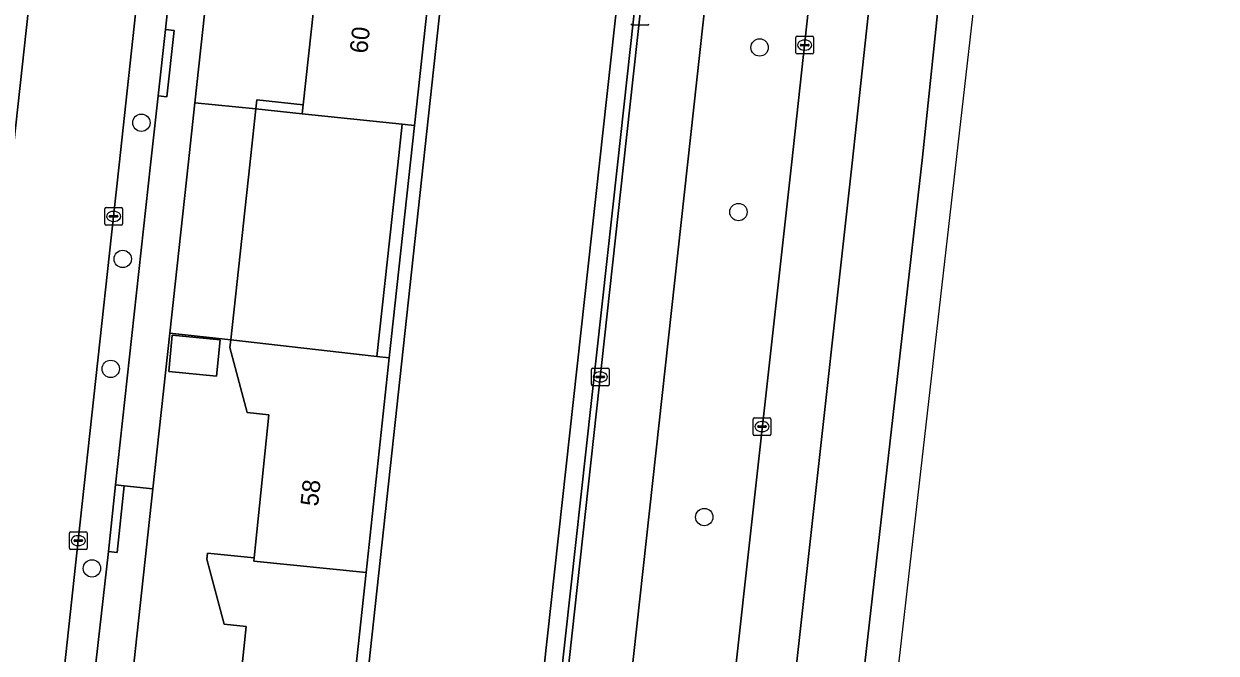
# Model space of a CAD drawing. Extents: x 160732 to 162107, y 387428 to 388479.
# Drawn here: x 162037.9 to 162105.1, y 387972.5 to 388007.9 of the extents above; entities that cross this region are included whole.
import ezdxf

# ---------------------------------------------------------------- set-up
doc = ezdxf.new("R2010")
doc.units = 0
for name, color, linetype in [('IMGEO_Berm_groen', 7, 'Continuous'), ('IMGEO_Boom', 7, 'Continuous'), ('IMGEO_Erf', 7, 'Continuous'), ('IMGEO_Fietspad_gesloten', 7, 'Continuous'), ('IMGEO_Groenvoorziening', 7, 'Continuous'), ('IMGEO_Hek', 7, 'Continuous'), ('IMGEO_Kolk', 7, 'Continuous'), ('IMGEO_Muur', 7, 'Continuous'), ('IMGEO_Pand', 7, 'Continuous'), ('IMGEO_Pand_nummerreeks', 7, 'Continuous'), ('IMGEO_Pand_overbouw', 7, 'Continuous'), ('IMGEO_Parkeervlak_open', 7, 'Continuous'), ('IMGEO_Rijbaan_lokaal_open', 7, 'Continuous'), ('IMGEO_Rijbaan_regionaal_gesloten', 7, 'Continuous'), ('IMGEO_Voetpad_open', 7, 'Continuous')]:
    doc.layers.add(name, color=color, linetype=linetype)

msp = doc.modelspace()

# ---------------------------------------------------------------- linework, layer by layer
at = {"layer": 'IMGEO_Berm_groen'}
for points in [[(162050.875, 387735.171), (162052.162, 387742.526), (162053.148, 387750), (162054.628, 387762.661), (162056.62, 387777.936), (162064.81, 387851.443), (162068.913, 387889.499), (162070.182, 387901.271), (162081.158, 388000), (162087.777, 388060.8), (162089.263, 388079.951), (162089.949, 388090.639), (162090.683, 388106.248), (162090.812, 388113.569)], [(162043.09, 387750), (162045.462, 387768.362), (162059.149, 387890.538), (162067.828, 387968.006), (162071.346, 388000), (162081.104, 388088.732)], [(162085.019, 388088.434), (162075.293, 388000), (162071.721, 387967.516), (162063.044, 387890.124), (162049.334, 387767.851), (162047.038, 387750)], [(162078.939, 388086.659), (162076.265, 388053.874), (162063.587, 387938.826), (162058.212, 387890.638), (162045.271, 387774.61), (162041.163, 387745.007), (162038.136, 387726.282), (162034.793, 387707.612), (162031.801, 387692.315), (162031.23, 387689.642), (162028.125, 387675.112), (162018.37, 387632.538), (162017.199, 387625.902)]]:
    msp.add_lwpolyline(points, dxfattribs=at)
msp.add_lwpolyline([(162076.265, 388053.874), (162078.939, 388086.659), (162071.479, 388087.675), (162065.88, 388050.391), (162060.404, 388000), (162048.631, 387891.657), (162058.212, 387890.638), (162063.587, 387938.826)], close=True, dxfattribs=at)
at = {"layer": 'IMGEO_Boom'}
for centre in [(162079.363, 388006.605), (162044.52, 388002.367), (162078.172, 387997.336), (162043.469, 387994.692), (162042.794, 387988.502), (162076.243, 387980.151), (162041.736, 387977.262)]:
    msp.add_circle(centre, 0.489, dxfattribs=at)
at = {"layer": 'IMGEO_Erf'}
for points in [[(162050.183, 388027.792), (162047.535, 388003.495), (162050.967, 388003.14), (162051.036, 388003.662), (162053.633, 388003.376), (162054.521, 388011.453)], [(162049.577, 387965.892), (162050.432, 387973.982), (162049.187, 387974.118), (162048.216, 387977.773), (162048.251, 387978.113), (162050.883, 387977.852), (162051.709, 387985.916), (162050.479, 387986.042), (162049.508, 387989.704), (162049.562, 387990.142), (162046.12, 387990.514), (162045.163, 387981.735), (162043.467, 387966.175)]]:
    msp.add_lwpolyline(points, dxfattribs=at)
msp.add_lwpolyline([(162046.059, 387988.347), (162046.256, 387990.393), (162048.958, 387990.133), (162048.761, 387988.087)], close=True, dxfattribs=at)
at = {"layer": 'IMGEO_Fietspad_gesloten'}
msp.add_lwpolyline([(162071.721, 387967.516), (162075.293, 388000), (162085.019, 388088.434), (162081.444, 388088.678), (162071.695, 388000), (162068.172, 387967.955), (162059.49, 387890.502), (162045.79, 387768.293)], dxfattribs=at)
at = {"layer": 'IMGEO_Groenvoorziening'}
for points in [[(162048.631, 387891.657), (162060.404, 388000), (162065.88, 388050.391), (162071.479, 388087.675), (162069.258, 388087.978), (162067.937, 388075.799), (162066.598, 388063.452), (162065.183, 388050.471), (162063.854, 388038.308), (162062.553, 388026.398), (162061.249, 388014.464), (162059.911, 388002.214), (162058.491, 387989.128), (162057.181, 387977.026), (162055.884, 387965.044), (162054.598, 387953.166), (162053.267, 387940.875), (162051.895, 387927.771), (162050.565, 387915.569), (162049.265, 387903.638), (162047.969, 387891.751)], [(162047.535, 388003.495), (162047.154, 388000), (162046.12, 387990.514), (162049.562, 387990.142), (162050.628, 388000), (162050.967, 388003.14)], [(162057.796, 387989.207), (162058.967, 388000), (162059.215, 388002.286), (162053.577, 388002.87), (162050.967, 388003.14), (162050.628, 388000), (162049.562, 387990.142)], [(162059.911, 388002.214), (162059.215, 388002.286), (162058.967, 388000), (162057.796, 387989.207), (162058.491, 387989.128)]]:
    msp.add_lwpolyline(points, close=True, dxfattribs=at)
at = {"layer": 'IMGEO_Hek'}
msp.add_lwpolyline([(162078.939, 388086.659), (162076.265, 388053.874), (162063.587, 387938.826), (162058.212, 387890.638)], dxfattribs=at)
at = {"layer": 'IMGEO_Kolk'}
for p, q in [((162073.039, 388007.862), (162072.187, 388007.862)), ((162081.403, 388006.313), (162081.403, 388007.165)), ((162081.478, 388007.239), (162082.33, 388007.239)), ((162082.404, 388007.165), (162082.404, 388006.313)), ((162081.662, 388006.733), (162081.662, 388006.745)), ((162082.1, 388006.696), (162081.702, 388006.696)), ((162081.705, 388006.782), (162082.103, 388006.782)), ((162081.914, 388006.459), (162081.889, 388006.459)), ((162081.891, 388007.019), (162081.916, 388007.019)), ((162082.146, 388006.745), (162082.146, 388006.733)), ((162082.33, 388006.239), (162081.478, 388006.239)), ((162042.453, 387996.665), (162042.453, 387997.517)), ((162042.528, 387997.591), (162043.38, 387997.591)), ((162042.712, 387997.085), (162042.712, 387997.097)), ((162043.15, 387997.048), (162042.752, 387997.048)), ((162042.755, 387997.134), (162043.153, 387997.134)), ((162042.941, 387997.371), (162042.966, 387997.371)), ((162043.196, 387997.097), (162043.196, 387997.085)), ((162043.454, 387997.517), (162043.454, 387996.665)), ((162043.38, 387996.591), (162042.528, 387996.591)), ((162042.964, 387996.811), (162042.939, 387996.811)), ((162069.879, 387987.62), (162069.879, 387988.472)), ((162069.954, 387988.546), (162070.806, 387988.546)), ((162070.367, 387988.326), (162070.392, 387988.326)), ((162070.88, 387988.472), (162070.88, 387987.62)), ((162070.138, 387988.04), (162070.138, 387988.052)), ((162070.576, 387988.003), (162070.178, 387988.003)), ((162070.181, 387988.089), (162070.579, 387988.089)), ((162070.39, 387987.766), (162070.365, 387987.766)), ((162070.622, 387988.052), (162070.622, 387988.04)), ((162070.806, 387987.546), (162069.954, 387987.546)), ((162078.998, 387984.825), (162078.998, 387985.677)), ((162079.073, 387985.751), (162079.925, 387985.751)), ((162079.999, 387985.677), (162079.999, 387984.825)), ((162079.257, 387985.245), (162079.257, 387985.257)), ((162079.695, 387985.208), (162079.297, 387985.208)), ((162079.3, 387985.294), (162079.698, 387985.294)), ((162079.509, 387984.971), (162079.484, 387984.971)), ((162079.486, 387985.531), (162079.511, 387985.531)), ((162079.741, 387985.257), (162079.741, 387985.245)), ((162079.925, 387984.751), (162079.073, 387984.751)), ((162040.465, 387978.399), (162040.465, 387979.251)), ((162040.54, 387979.325), (162041.392, 387979.325)), ((162040.953, 387979.105), (162040.978, 387979.105)), ((162041.466, 387979.251), (162041.466, 387978.399)), ((162041.392, 387978.325), (162040.54, 387978.325)), ((162040.724, 387978.819), (162040.724, 387978.831)), ((162041.162, 387978.782), (162040.764, 387978.782)), ((162040.767, 387978.868), (162041.165, 387978.868)), ((162040.976, 387978.545), (162040.951, 387978.545)), ((162041.208, 387978.831), (162041.208, 387978.819))]:
    msp.add_line(p, q, dxfattribs=at)
for points in [[(162073.039, 388007.862), (162072.187, 388007.862)], [(162081.403, 388006.313), (162081.403, 388007.165)], [(162081.478, 388007.239), (162082.33, 388007.239)], [(162082.404, 388007.165), (162082.404, 388006.313)], [(162082.33, 388006.239), (162081.478, 388006.239)], [(162042.453, 387996.665), (162042.453, 387997.517)], [(162042.528, 387997.591), (162043.38, 387997.591)], [(162043.454, 387997.517), (162043.454, 387996.665)], [(162043.38, 387996.591), (162042.528, 387996.591)], [(162069.879, 387987.62), (162069.879, 387988.472)], [(162069.954, 387988.546), (162070.806, 387988.546)], [(162070.88, 387988.472), (162070.88, 387987.62)], [(162070.806, 387987.546), (162069.954, 387987.546)], [(162078.998, 387984.825), (162078.998, 387985.677)], [(162079.073, 387985.751), (162079.925, 387985.751)], [(162079.999, 387985.677), (162079.999, 387984.825)], [(162079.925, 387984.751), (162079.073, 387984.751)], [(162040.465, 387978.399), (162040.465, 387979.251)], [(162040.54, 387979.325), (162041.392, 387979.325)], [(162041.466, 387979.251), (162041.466, 387978.399)], [(162041.392, 387978.325), (162040.54, 387978.325)]]:
    msp.add_lwpolyline(points, dxfattribs=at)
for centre, radius, start, end in [((162072.189, 388007.938), 0.0765, 181.55205, 268.44795), ((162072.189, 388007.938), 0.0765, 181.55205, 268.44795), ((162073.037, 388007.938), 0.0765, 271.55205, 358.44795), ((162073.037, 388007.938), 0.0765, 271.55205, 358.44795), ((162081.48, 388007.163), 0.0765, 91.55205, 178.44795), ((162081.48, 388007.163), 0.0765, 91.55205, 178.44795), ((162082.328, 388007.163), 0.0765, 1.55205, 88.44795), ((162082.328, 388007.163), 0.0765, 1.55205, 88.44795), ((162081.702, 388006.742), 0.0403, 85.87752, 175.75265), ((162081.699, 388006.732), 0.0366, 178.93798, 274.71019), ((162082.103, 388006.739), 0.043, 264.86636, 352.45326), ((162082.107, 388006.744), 0.0386, 1.73085, 96.63898), ((162081.48, 388006.315), 0.0765, 181.55205, 268.44795), ((162081.48, 388006.315), 0.0765, 181.55205, 268.44795), ((162082.328, 388006.315), 0.0765, 271.55205, 358.44795), ((162082.328, 388006.315), 0.0765, 271.55205, 358.44795), ((162042.53, 387997.515), 0.0765, 91.55205, 178.44795), ((162042.53, 387997.515), 0.0765, 91.55205, 178.44795), ((162042.752, 387997.094), 0.0403, 85.87752, 175.75265), ((162042.749, 387997.084), 0.0366, 178.93798, 274.71019), ((162043.153, 387997.091), 0.043, 264.86636, 352.45326), ((162043.157, 387997.096), 0.0386, 1.73085, 96.63898), ((162043.378, 387997.515), 0.0765, 1.55205, 88.44795), ((162043.378, 387997.515), 0.0765, 1.55205, 88.44795), ((162042.53, 387996.667), 0.0765, 181.55205, 268.44795), ((162042.53, 387996.667), 0.0765, 181.55205, 268.44795), ((162043.378, 387996.667), 0.0765, 271.55205, 358.44795), ((162043.378, 387996.667), 0.0765, 271.55205, 358.44795), ((162069.956, 387988.47), 0.0765, 91.55205, 178.44795), ((162069.956, 387988.47), 0.0765, 91.55205, 178.44795), ((162070.804, 387988.47), 0.0765, 1.55205, 88.44795), ((162070.804, 387988.47), 0.0765, 1.55205, 88.44795), ((162069.956, 387987.622), 0.0765, 181.55205, 268.44795), ((162069.956, 387987.622), 0.0765, 181.55205, 268.44795), ((162070.178, 387988.049), 0.0403, 85.87752, 175.75265), ((162070.175, 387988.039), 0.0366, 178.93798, 274.71019), ((162070.579, 387988.046), 0.043, 264.86636, 352.45326), ((162070.583, 387988.051), 0.0386, 1.73085, 96.63898), ((162070.804, 387987.622), 0.0765, 271.55205, 358.44795), ((162070.804, 387987.622), 0.0765, 271.55205, 358.44795), ((162079.075, 387985.675), 0.0765, 91.55205, 178.44795), ((162079.075, 387985.675), 0.0765, 91.55205, 178.44795), ((162079.923, 387985.675), 0.0765, 1.55205, 88.44795), ((162079.923, 387985.675), 0.0765, 1.55205, 88.44795), ((162079.297, 387985.254), 0.0403, 85.87752, 175.75265), ((162079.294, 387985.244), 0.0366, 178.93798, 274.71019), ((162079.698, 387985.251), 0.043, 264.86636, 352.45326), ((162079.702, 387985.256), 0.0386, 1.73085, 96.63898), ((162079.075, 387984.827), 0.0765, 181.55205, 268.44795), ((162079.075, 387984.827), 0.0765, 181.55205, 268.44795), ((162079.923, 387984.827), 0.0765, 271.55205, 358.44795), ((162079.923, 387984.827), 0.0765, 271.55205, 358.44795), ((162040.542, 387979.249), 0.0765, 91.55205, 178.44795), ((162040.542, 387979.249), 0.0765, 91.55205, 178.44795), ((162041.39, 387979.249), 0.0765, 1.55205, 88.44795), ((162041.39, 387979.249), 0.0765, 1.55205, 88.44795), ((162040.542, 387978.401), 0.0765, 181.55205, 268.44795), ((162040.542, 387978.401), 0.0765, 181.55205, 268.44795), ((162040.764, 387978.828), 0.0403, 85.87752, 175.75265), ((162040.761, 387978.818), 0.0366, 178.93798, 274.71019), ((162041.165, 387978.825), 0.043, 264.86636, 352.45326), ((162041.169, 387978.83), 0.0386, 1.73085, 96.63898), ((162041.39, 387978.401), 0.0765, 271.55205, 358.44795), ((162041.39, 387978.401), 0.0765, 271.55205, 358.44795)]:
    msp.add_arc(centre, radius, start, end, dxfattribs=at)
for centre, major_axis, ratio, start_param, end_param in [((162081.89, 388006.739), (-0.387, 0.002), 0.722429, 4.712389, 7.853982), ((162081.915, 388006.739), (-0.39, 0.002), 0.717154, 1.570796, 4.712389), ((162042.94, 387997.091), (-0.387, 0.002), 0.722429, 4.712389, 7.853982), ((162042.965, 387997.091), (-0.39, 0.002), 0.717154, 1.570796, 4.712389), ((162070.366, 387988.046), (-0.387, 0.002), 0.722429, 4.712389, 7.853982), ((162070.391, 387988.046), (-0.39, 0.002), 0.717154, 1.570796, 4.712389), ((162079.485, 387985.251), (-0.387, 0.002), 0.722429, 4.712389, 7.853982), ((162079.51, 387985.251), (-0.39, 0.002), 0.717154, 1.570796, 4.712389), ((162040.952, 387978.825), (-0.387, 0.002), 0.722429, 4.712389, 7.853982), ((162040.977, 387978.825), (-0.39, 0.002), 0.717154, 1.570796, 4.712389)]:
    msp.add_ellipse(centre, major_axis=major_axis, ratio=ratio, start_param=start_param, end_param=end_param, dxfattribs=at)
at = {"layer": 'IMGEO_Muur'}
msp.add_lwpolyline([(162051.036, 388003.662), (162050.967, 388003.14), (162053.577, 388002.87), (162053.633, 388003.376)], close=True, dxfattribs=at)
at = {"layer": 'IMGEO_Pand'}
for points in [[(162059.215, 388002.286), (162059.911, 388002.214), (162061.249, 388014.464), (162054.903, 388015.154), (162054.922, 388015.333), (162052.326, 388015.574), (162052.282, 388015.249), (162053.268, 388011.579), (162054.521, 388011.453), (162053.633, 388003.376), (162053.577, 388002.87)], [(162048.958, 387990.133), (162046.256, 387990.393), (162046.059, 387988.347), (162048.761, 387988.087)], [(162057.796, 387989.207), (162049.562, 387990.142), (162049.508, 387989.704), (162050.479, 387986.042), (162051.709, 387985.916), (162050.883, 387977.852), (162050.865, 387977.673), (162057.181, 387977.026), (162058.491, 387989.128)], [(162057.181, 387977.026), (162050.865, 387977.673), (162050.883, 387977.852), (162048.251, 387978.113), (162048.216, 387977.773), (162049.187, 387974.118), (162050.432, 387973.982), (162049.577, 387965.892), (162049.558, 387965.713), (162055.884, 387965.044)]]:
    msp.add_lwpolyline(points, close=True, dxfattribs=at)
at = {"layer": 'IMGEO_Pand_overbouw'}
msp.add_lwpolyline([(162051.036, 388003.662), (162050.967, 388003.14), (162053.577, 388002.87), (162053.633, 388003.376)], close=True, dxfattribs=at)
at = {"layer": 'IMGEO_Parkeervlak_open'}
for points in [[(162051.531, 388076.592), (162050.984, 388071.203), (162049.108, 388053.808), (162047.551, 388039.413), (162045.336, 388019.111), (162043.264, 388000), (162042.949, 387997.091), (162040.961, 387978.825), (162038.814, 387959.046), (162034.593, 387920.323)], [(162036.43, 387920.701), (162038.797, 387942.624), (162039.202, 387946.367), (162040.114, 387954.816), (162040.522, 387958.57), (162041.374, 387966.516), (162041.774, 387970.271), (162042.664, 387978.218), (162043.061, 387981.962), (162045.041, 388000), (162045.466, 388003.873), (162045.877, 388007.61), (162046.728, 388015.573), (162047.145, 388019.314), (162048.108, 388028.282), (162048.506, 388032.017), (162049.385, 388039.974), (162049.775, 388043.726), (162052.16, 388065.638), (162052.549, 388069.362), (162052.967, 388073.337)], [(162034.562, 387975.717), (162034.983, 387979.566), (162037.205, 388000), (162040.296, 388028.386)]]:
    msp.add_lwpolyline(points, dxfattribs=at)
at = {"layer": 'IMGEO_Rijbaan_lokaal_open'}
for points in [[(162068.172, 387967.955), (162071.695, 388000), (162081.444, 388088.678), (162081.104, 388088.732), (162071.346, 388000), (162067.828, 387968.006), (162059.149, 387890.538), (162045.462, 387768.362), (162043.09, 387750)], [(162034.593, 387920.323), (162038.814, 387959.046), (162040.961, 387978.825), (162042.949, 387997.091), (162043.264, 388000), (162045.336, 388019.111), (162047.551, 388039.413), (162049.108, 388053.808), (162050.984, 388071.203), (162051.531, 388076.592), (162045.514, 388076.874), (162044.969, 388072.045), (162043.043, 388054.006), (162041.521, 388040.157), (162041.35, 388038.216), (162041.212, 388037.005), (162040.456, 388030), (162040.296, 388028.386), (162037.205, 388000)]]:
    msp.add_lwpolyline(points, dxfattribs=at)
at = {"layer": 'IMGEO_Rijbaan_regionaal_gesloten'}
msp.add_lwpolyline([(162054.699, 387684.33), (162070.459, 387821.343), (162084.832, 387951.009), (162096.275, 388051.257), (162100.09, 388092.96), (162101.677, 388110.308), (162105.077, 388168.682), (162105.092, 388169.227), (162103.309, 388169.403), (162102.689, 388155.69), (162101.662, 388136.146), (162101.302, 388131.757), (162098.908, 388102.566), (162095.805, 388069.687), (162091.827, 388031.91), (162088.548, 388000.43), (162075.797, 387888.723), (162075.77, 387888.477), (162054.224, 387693.741), (162053.173, 387684.484)], close=True, dxfattribs=at)
for points in [[(162094.51, 388091.794), (162084.57, 388000.08), (162072.246, 387889.145), (162060.58, 387783.509), (162054.384, 387729.019), (162050.39, 387694.019), (162049.426, 387684.861), (162053.173, 387684.484), (162054.224, 387693.741), (162075.77, 387888.477), (162075.797, 387888.723), (162088.548, 388000.43), (162091.827, 388031.91), (162095.805, 388069.687), (162098.908, 388102.566)], [(162089.263, 388079.951), (162087.777, 388060.8), (162081.158, 388000), (162070.182, 387901.271), (162068.913, 387889.499), (162064.81, 387851.443), (162056.62, 387777.936), (162054.628, 387762.661), (162053.148, 387750), (162052.162, 387742.526), (162050.875, 387735.171), (162048.12, 387709.504), (162044.752, 387686.025), (162048.791, 387685.235), (162050.39, 387694.019), (162054.384, 387729.019), (162060.58, 387783.509), (162072.246, 387889.145), (162084.57, 388000.08), (162094.51, 388091.794)]]:
    msp.add_lwpolyline(points, dxfattribs=at)
at = {"layer": 'IMGEO_Voetpad_open'}
for points in [[(162046.728, 388015.573), (162045.877, 388007.61), (162046.374, 388007.556), (162045.963, 388003.819), (162045.466, 388003.873), (162045.041, 388000), (162043.061, 387981.962), (162043.558, 387981.91), (162045.163, 387981.735), (162046.12, 387990.514), (162047.154, 388000), (162047.535, 388003.495), (162050.183, 388027.792)], [(162039.462, 387929.159), (162040.87, 387942.169), (162043.467, 387966.175), (162045.163, 387981.735), (162043.558, 387981.91), (162043.161, 387978.166), (162042.664, 387978.218), (162041.774, 387970.271), (162042.271, 387970.219), (162041.871, 387966.464), (162041.374, 387966.516), (162040.522, 387958.57), (162041.019, 387958.516), (162040.611, 387954.762), (162040.114, 387954.816), (162039.202, 387946.367), (162039.698, 387946.314), (162039.295, 387942.571), (162038.797, 387942.624), (162036.43, 387920.701)]]:
    msp.add_lwpolyline(points, dxfattribs=at)
for points in [[(162045.877, 388007.61), (162045.466, 388003.873), (162045.963, 388003.819), (162046.374, 388007.556)], [(162042.664, 387978.218), (162043.161, 387978.166), (162043.558, 387981.91), (162043.061, 387981.962)]]:
    msp.add_lwpolyline(points, close=True, dxfattribs=at)

# ---------------------------------------------------------------- texts
at = {"layer": 'IMGEO_Pand_nummerreeks'}
for s, rotation, p in [('60', 83.72599, (162057.248, 388006.238)), ('58', 84.15156, (162054.475, 387980.73))]:
    msp.add_text(s, height=1, rotation=rotation, dxfattribs=at).set_placement(p)

doc.saveas('drawing.dxf')
